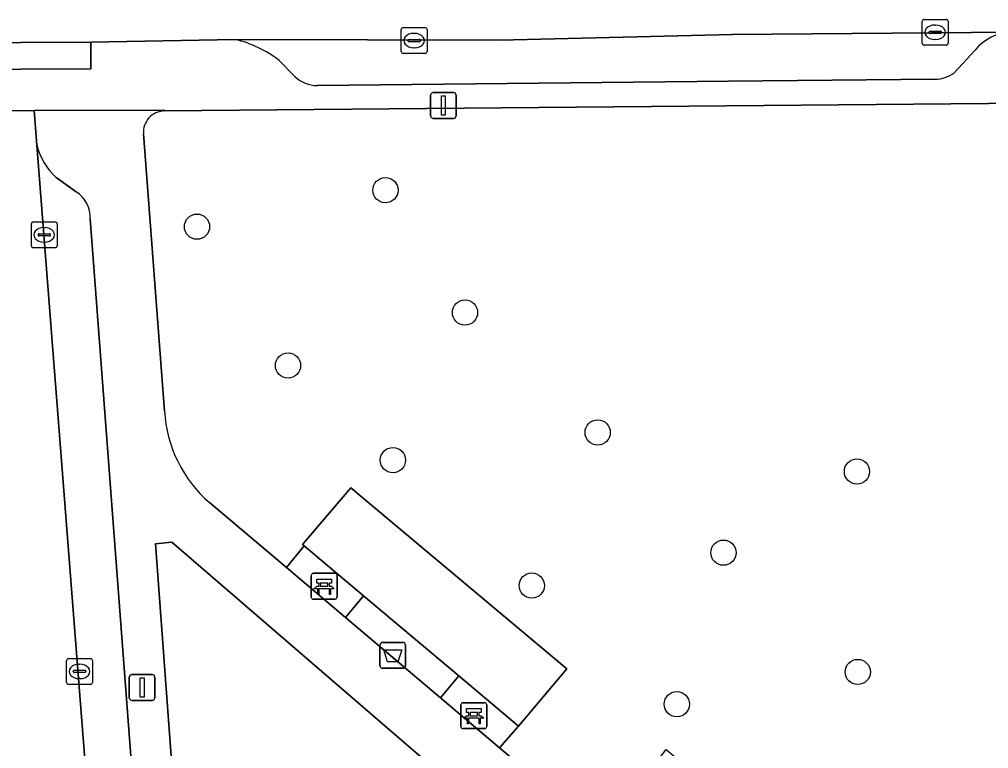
# Model space of a CAD drawing. Extents: x 157320 to 158835, y 386650 to 388491.
# Drawn here: x 157835.2 to 157872.77, y 387839.94 to 387868.19 of the extents above; entities that cross this region are included whole.
import ezdxf

# ---------------------------------------------------------------- set-up
doc = ezdxf.new("R2010")
doc.units = 0
for name, color, linetype in [('IMGEO_Afvalbak', 7, 'Continuous'), ('IMGEO_Bank', 7, 'Continuous'), ('IMGEO_Boom', 7, 'Continuous'), ('IMGEO_Groenvoorziening', 7, 'Continuous'), ('IMGEO_Kolk', 7, 'Continuous'), ('IMGEO_Lichtmast', 7, 'Continuous'), ('IMGEO_Parkeervlak_open', 7, 'Continuous'), ('IMGEO_Rijbaan_lokaal_open', 7, 'Continuous'), ('IMGEO_Terreindeel_halfverhard', 7, 'Continuous'), ('IMGEO_Voetpad_open', 7, 'Continuous')]:
    doc.layers.add(name, color=color, linetype=linetype)

msp = doc.modelspace()

# ---------------------------------------------------------------- linework, layer by layer
at = {"layer": 'IMGEO_Afvalbak'}
for p, q in [((157849.179, 387843.149), (157849.179, 387843.949)), ((157849.179, 387843.949), (157849.179, 387843.149)), ((157849.279, 387844.049), (157850.069, 387844.049)), ((157850.069, 387844.049), (157849.279, 387844.049)), ((157850.169, 387843.949), (157850.169, 387843.149)), ((157850.169, 387843.149), (157850.169, 387843.949)), ((157850.069, 387843.049), (157849.279, 387843.049)), ((157849.279, 387843.049), (157850.069, 387843.049))]:
    msp.add_line(p, q, dxfattribs=at)
msp.add_lwpolyline([(157849.322, 387843.763), (157850.026, 387843.763), (157849.877, 387843.293), (157849.471, 387843.293), (157849.322, 387843.763)], dxfattribs=at)
for centre, start, end in [((157849.279, 387843.949), 90, 180), ((157849.279, 387843.949), 90, 180), ((157850.069, 387843.949), 0, 90), ((157850.069, 387843.949), 360, 90), ((157849.279, 387843.149), 180, 270), ((157849.279, 387843.149), 180, 270), ((157850.069, 387843.149), 270, 0), ((157850.069, 387843.149), 270, 0)]:
    msp.add_arc(centre, 0.1, start, end, dxfattribs=at)
at = {"layer": 'IMGEO_Bank'}
for p, q in [((157846.514, 387845.803), (157846.514, 387846.644)), ((157846.514, 387846.644), (157846.514, 387845.803)), ((157846.589, 387846.728), (157847.43, 387846.728)), ((157847.43, 387846.728), (157846.589, 387846.728)), ((157847.514, 387846.653), (157847.514, 387845.812)), ((157847.514, 387845.812), (157847.514, 387846.653)), ((157847.211, 387846.126), (157846.818, 387846.126)), ((157846.823, 387846.234), (157846.823, 387846.34)), ((157846.867, 387846.34), (157846.867, 387846.234)), ((157847.155, 387846.346), (157846.873, 387846.346)), ((157846.873, 387846.228), (157847.155, 387846.228)), ((157847.161, 387846.234), (157847.161, 387846.34)), ((157847.205, 387846.34), (157847.205, 387846.234)), ((157847.439, 387845.728), (157846.598, 387845.728)), ((157846.598, 387845.728), (157847.439, 387845.728)), ((157852.316, 387840.787), (157852.316, 387841.628)), ((157852.316, 387841.628), (157852.316, 387840.787)), ((157852.391, 387841.712), (157853.232, 387841.712)), ((157853.232, 387841.712), (157852.391, 387841.712)), ((157853.316, 387841.637), (157853.316, 387840.796)), ((157853.316, 387840.796), (157853.316, 387841.637)), ((157852.625, 387841.218), (157852.625, 387841.324)), ((157852.669, 387841.324), (157852.669, 387841.218)), ((157852.957, 387841.33), (157852.675, 387841.33)), ((157852.675, 387841.212), (157852.957, 387841.212)), ((157852.963, 387841.218), (157852.963, 387841.324)), ((157853.007, 387841.324), (157853.007, 387841.218)), ((157853.013, 387841.11), (157852.62, 387841.11)), ((157853.241, 387840.712), (157852.4, 387840.712)), ((157852.4, 387840.712), (157853.241, 387840.712))]:
    msp.add_line(p, q, dxfattribs=at)
for points in [[(157846.817, 387846.346), (157846.731, 387846.346), (157846.731, 387846.507), (157847.294, 387846.507), (157847.294, 387846.346), (157847.211, 387846.346)], [(157846.761, 387846.126), (157846.619, 387846.126), (157846.731, 387846.228), (157846.817, 387846.228)], [(157846.811, 387846.119), (157846.811, 387845.912), (157846.768, 387845.912), (157846.768, 387846.119)], [(157847.211, 387846.228), (157847.294, 387846.228), (157847.406, 387846.126), (157847.267, 387846.126)], [(157847.261, 387846.119), (157847.261, 387845.912), (157847.217, 387845.912), (157847.217, 387846.119)], [(157852.563, 387841.11), (157852.421, 387841.11), (157852.533, 387841.212), (157852.619, 387841.212)], [(157852.619, 387841.33), (157852.533, 387841.33), (157852.533, 387841.491), (157853.096, 387841.491), (157853.096, 387841.33), (157853.013, 387841.33)], [(157853.013, 387841.212), (157853.096, 387841.212), (157853.208, 387841.11), (157853.069, 387841.11)], [(157852.613, 387841.103), (157852.613, 387840.896), (157852.57, 387840.896), (157852.57, 387841.103)], [(157853.063, 387841.103), (157853.063, 387840.896), (157853.019, 387840.896), (157853.019, 387841.103)]]:
    msp.add_lwpolyline(points, dxfattribs=at)
for centre, radius, start, end in [((157846.592, 387846.65), 0.0779, 92.4484, 184.2845), ((157846.592, 387846.65), 0.0779, 92.4484, 184.2845), ((157847.436, 387846.65), 0.0779, 2.4484, 94.2845), ((157847.436, 387846.65), 0.0779, 2.4484, 94.2845), ((157846.761, 387846.119), 0.00671, 2.8957, 87.1043), ((157846.818, 387846.119), 0.00671, 92.8957, 177.1043), ((157846.816, 387846.339), 0.00671, 2.8957, 87.1043), ((157846.816, 387846.235), 0.00671, 272.8957, 357.1043), ((157846.873, 387846.339), 0.00671, 92.8957, 177.1043), ((157846.873, 387846.235), 0.00671, 182.8957, 267.1043), ((157847.155, 387846.339), 0.00671, 2.8957, 87.1043), ((157847.155, 387846.235), 0.00671, 272.8957, 357.1043), ((157847.212, 387846.339), 0.00671, 92.8957, 177.1043), ((157847.212, 387846.235), 0.00671, 182.8957, 267.1043), ((157847.21, 387846.119), 0.00671, 2.8957, 87.1043), ((157847.267, 387846.119), 0.00671, 92.8957, 177.1043), ((157846.592, 387845.806), 0.0779, 182.4484, 274.2845), ((157846.592, 387845.806), 0.0779, 182.4484, 274.2845), ((157847.436, 387845.806), 0.0779, 272.4484, 4.2845), ((157847.436, 387845.806), 0.0779, 272.4484, 4.2845), ((157852.394, 387841.634), 0.0779, 92.4484, 184.2845), ((157852.394, 387841.634), 0.0779, 92.4484, 184.2845), ((157853.238, 387841.634), 0.0779, 2.4484, 94.2845), ((157853.238, 387841.634), 0.0779, 2.4484, 94.2845), ((157852.618, 387841.323), 0.00671, 2.8957, 87.1043), ((157852.618, 387841.219), 0.00671, 272.8957, 357.1043), ((157852.675, 387841.323), 0.00671, 92.8957, 177.1043), ((157852.675, 387841.219), 0.00671, 182.8957, 267.1043), ((157852.957, 387841.323), 0.00671, 2.8957, 87.1043), ((157852.957, 387841.219), 0.00671, 272.8957, 357.1043), ((157853.014, 387841.323), 0.00671, 92.8957, 177.1043), ((157853.014, 387841.219), 0.00671, 182.8957, 267.1043), ((157852.394, 387840.79), 0.0779, 182.4484, 274.2845), ((157852.394, 387840.79), 0.0779, 182.4484, 274.2845), ((157852.563, 387841.103), 0.00671, 2.8957, 87.1043), ((157852.62, 387841.103), 0.00671, 92.8957, 177.1043), ((157853.012, 387841.103), 0.00671, 2.8957, 87.1043), ((157853.069, 387841.103), 0.00671, 92.8957, 177.1043), ((157853.238, 387840.79), 0.0779, 272.4484, 4.2845), ((157853.238, 387840.79), 0.0779, 272.4484, 4.2845)]:
    msp.add_arc(centre, radius, start, end, dxfattribs=at)
at = {"layer": 'IMGEO_Boom'}
for centre in [(157849.39, 387861.576), (157842.085, 387860.161), (157852.475, 387856.833), (157845.613, 387854.782), (157857.618, 387852.187), (157849.679, 387851.116), (157867.67, 387850.675), (157862.494, 387847.528), (157855.062, 387846.253), (157867.7, 387842.906), (157860.687, 387841.655)]:
    msp.add_circle(centre, 0.489, dxfattribs=at)
at = {"layer": 'IMGEO_Groenvoorziening'}
for points in [[(157874.221, 387864.953), (157840.822, 387864.645)], [(157840.007, 387863.758), (157840.823, 387853.016)], [(157842.568, 387849.474), (157845.552, 387846.951), (157846.239, 387847.793), (157846.171, 387847.85), (157848.054, 387850.042), (157856.424, 387843.031), (157854.548, 387840.807), (157853.809, 387839.97), (157857.737, 387836.648), (157858.445, 387837.515), (157860.278, 387839.901), (157868.859, 387832.743), (157866.925, 387830.448), (157866.765, 387830.581), (157865.983, 387829.677), (157866.683, 387829.085)], [(157863.295, 387829.201), (157850.583, 387839.773), (157841.105, 387847.934), (157840.475, 387847.873), (157841.13, 387838.948), (157839.605, 387838.449), (157839.721, 387836.916), (157839.77, 387833.35), (157839.795, 387831.55), (157850.804, 387831.551), (157851.554, 387831.551), (157852.304, 387831.55), (157852.303, 387829.508), (157852.3, 387823.774), (157852.297, 387816.673), (157852.296, 387814.54), (157851.546, 387814.54), (157853.795, 387812.294), (157852.834, 387811.397), (157850.497, 387813.883), (157839.572, 387814.194), (157839.413, 387814.189), (157839.803, 387793.713), (157838.835, 387793.71)]]:
    msp.add_lwpolyline(points, dxfattribs=at)
msp.add_lwpolyline([(157848.545, 387845.854), (157847.844, 387845.013), (157851.522, 387841.903), (157852.235, 387842.752)], close=True, dxfattribs=at)
for centre, radius, start, end in [((157840.83, 387863.82), 0.825, 90.5366, 184.3081), ((157845.889, 387853.311), 5.074, 183.3309, 229.1243)]:
    msp.add_arc(centre, radius, start, end, dxfattribs=at)
at = {"layer": 'IMGEO_Kolk'}
for p, q in [((157850.079, 387867.874), (157850.931, 387867.874)), ((157870.204, 387867.268), (157870.204, 387868.12)), ((157870.279, 387868.194), (157871.131, 387868.194)), ((157870.692, 387867.974), (157870.717, 387867.974)), ((157871.205, 387868.12), (157871.205, 387867.268)), ((157850.004, 387866.948), (157850.004, 387867.8)), ((157850.492, 387867.654), (157850.517, 387867.654)), ((157851.005, 387867.8), (157851.005, 387866.948)), ((157870.463, 387867.688), (157870.463, 387867.7)), ((157870.901, 387867.651), (157870.503, 387867.651)), ((157870.506, 387867.737), (157870.904, 387867.737)), ((157870.947, 387867.7), (157870.947, 387867.688)), ((157850.263, 387867.368), (157850.263, 387867.38)), ((157850.701, 387867.331), (157850.303, 387867.331)), ((157850.306, 387867.417), (157850.704, 387867.417)), ((157850.515, 387867.094), (157850.49, 387867.094)), ((157850.747, 387867.38), (157850.747, 387867.368)), ((157871.131, 387867.194), (157870.279, 387867.194)), ((157870.715, 387867.414), (157870.69, 387867.414)), ((157850.931, 387866.874), (157850.079, 387866.874)), ((157835.738, 387860.346), (157836.59, 387860.346)), ((157835.663, 387859.42), (157835.663, 387860.272)), ((157836.151, 387860.126), (157836.176, 387860.126)), ((157836.664, 387860.272), (157836.664, 387859.42)), ((157835.922, 387859.84), (157835.922, 387859.852)), ((157836.36, 387859.803), (157835.962, 387859.803)), ((157835.965, 387859.889), (157836.363, 387859.889)), ((157836.406, 387859.852), (157836.406, 387859.84)), ((157836.59, 387859.346), (157835.738, 387859.346)), ((157836.174, 387859.566), (157836.149, 387859.566)), ((157837.106, 387843.426), (157837.958, 387843.426)), ((157837.031, 387842.5), (157837.031, 387843.352)), ((157837.519, 387843.206), (157837.544, 387843.206)), ((157838.032, 387843.352), (157838.032, 387842.5)), ((157837.29, 387842.92), (157837.29, 387842.932)), ((157837.728, 387842.883), (157837.33, 387842.883)), ((157837.333, 387842.969), (157837.731, 387842.969)), ((157837.774, 387842.932), (157837.774, 387842.92)), ((157837.958, 387842.426), (157837.106, 387842.426)), ((157837.542, 387842.646), (157837.517, 387842.646))]:
    msp.add_line(p, q, dxfattribs=at)
for points in [[(157850.079, 387867.874), (157850.931, 387867.874)], [(157870.204, 387867.268), (157870.204, 387868.12)], [(157870.279, 387868.194), (157871.131, 387868.194)], [(157871.205, 387868.12), (157871.205, 387867.268)], [(157850.004, 387866.948), (157850.004, 387867.8)], [(157851.005, 387867.8), (157851.005, 387866.948)], [(157871.131, 387867.194), (157870.279, 387867.194)], [(157850.931, 387866.874), (157850.079, 387866.874)], [(157835.738, 387860.346), (157836.59, 387860.346)], [(157835.663, 387859.42), (157835.663, 387860.272)], [(157836.664, 387860.272), (157836.664, 387859.42)], [(157836.59, 387859.346), (157835.738, 387859.346)], [(157837.106, 387843.426), (157837.958, 387843.426)], [(157837.031, 387842.5), (157837.031, 387843.352)], [(157838.032, 387843.352), (157838.032, 387842.5)], [(157837.958, 387842.426), (157837.106, 387842.426)]]:
    msp.add_lwpolyline(points, dxfattribs=at)
for centre, radius, start, end in [((157850.081, 387867.798), 0.0765, 91.552, 178.448), ((157850.081, 387867.798), 0.0765, 91.552, 178.448), ((157850.929, 387867.798), 0.0765, 1.552, 88.448), ((157850.929, 387867.798), 0.0765, 1.552, 88.448), ((157870.281, 387868.118), 0.0765, 91.552, 178.448), ((157870.281, 387868.118), 0.0765, 91.552, 178.448), ((157871.129, 387868.118), 0.0765, 1.552, 88.448), ((157871.129, 387868.118), 0.0765, 1.552, 88.448), ((157870.503, 387867.697), 0.0403, 85.8775, 175.7526), ((157870.5, 387867.687), 0.0366, 178.938, 274.7102), ((157870.904, 387867.694), 0.043, 264.8664, 352.4533), ((157870.908, 387867.699), 0.0386, 1.7309, 96.639), ((157850.303, 387867.377), 0.0403, 85.8775, 175.7526), ((157850.3, 387867.367), 0.0366, 178.938, 274.7102), ((157850.704, 387867.374), 0.043, 264.8664, 352.4533), ((157850.708, 387867.379), 0.0386, 1.7309, 96.639), ((157870.281, 387867.27), 0.0765, 181.552, 268.448), ((157870.281, 387867.27), 0.0765, 181.552, 268.448), ((157871.129, 387867.27), 0.0765, 271.552, 358.448), ((157871.129, 387867.27), 0.0765, 271.552, 358.448), ((157850.081, 387866.95), 0.0765, 181.552, 268.448), ((157850.081, 387866.95), 0.0765, 181.552, 268.448), ((157850.929, 387866.95), 0.0765, 271.552, 358.448), ((157850.929, 387866.95), 0.0765, 271.552, 358.448), ((157835.74, 387860.27), 0.0765, 91.552, 178.448), ((157835.74, 387860.27), 0.0765, 91.552, 178.448), ((157836.588, 387860.27), 0.0765, 1.552, 88.448), ((157836.588, 387860.27), 0.0765, 1.552, 88.448), ((157835.962, 387859.849), 0.0403, 85.8775, 175.7526), ((157835.959, 387859.839), 0.0366, 178.938, 274.7102), ((157836.363, 387859.846), 0.043, 264.8664, 352.4533), ((157836.367, 387859.851), 0.0386, 1.7309, 96.639), ((157835.74, 387859.422), 0.0765, 181.552, 268.448), ((157835.74, 387859.422), 0.0765, 181.552, 268.448), ((157836.588, 387859.422), 0.0765, 271.552, 358.448), ((157836.588, 387859.422), 0.0765, 271.552, 358.448), ((157837.108, 387843.35), 0.0765, 91.552, 178.448), ((157837.108, 387843.35), 0.0765, 91.552, 178.448), ((157837.956, 387843.35), 0.0765, 1.552, 88.448), ((157837.956, 387843.35), 0.0765, 1.552, 88.448), ((157837.33, 387842.929), 0.0403, 85.8775, 175.7526), ((157837.327, 387842.919), 0.0366, 178.938, 274.7102), ((157837.731, 387842.926), 0.043, 264.8664, 352.4533), ((157837.735, 387842.931), 0.0386, 1.7309, 96.639), ((157837.108, 387842.502), 0.0765, 181.552, 268.448), ((157837.108, 387842.502), 0.0765, 181.552, 268.448), ((157837.956, 387842.502), 0.0765, 271.552, 358.448), ((157837.956, 387842.502), 0.0765, 271.552, 358.448)]:
    msp.add_arc(centre, radius, start, end, dxfattribs=at)
for centre, major_axis, ratio, start_param, end_param in [((157870.691, 387867.694), (-0.387, 0.002), 0.722429, 4.712389, 7.853982), ((157870.716, 387867.694), (-0.39, 0.002), 0.717154, 1.570796, 4.712389), ((157850.491, 387867.374), (-0.387, 0.002), 0.722429, 4.712389, 7.853982), ((157850.516, 387867.374), (-0.39, 0.002), 0.717154, 1.570796, 4.712389), ((157836.15, 387859.846), (-0.387, 0.002), 0.722429, 4.712389, 7.853982), ((157836.175, 387859.846), (-0.39, 0.002), 0.717154, 1.570796, 4.712389), ((157837.518, 387842.926), (-0.387, 0.002), 0.722429, 4.712389, 7.853982), ((157837.543, 387842.926), (-0.39, 0.002), 0.717154, 1.570796, 4.712389)]:
    msp.add_ellipse(centre, major_axis=major_axis, ratio=ratio, start_param=start_param, end_param=end_param, dxfattribs=at)
at = {"layer": 'IMGEO_Lichtmast'}
for p, q in [((157851.141, 387864.458), (157851.141, 387865.258)), ((157851.141, 387865.258), (157851.141, 387864.458)), ((157851.241, 387865.358), (157852.031, 387865.358)), ((157852.031, 387865.358), (157851.241, 387865.358)), ((157852.131, 387865.258), (157852.131, 387864.458)), ((157852.131, 387864.458), (157852.131, 387865.258)), ((157852.031, 387864.358), (157851.241, 387864.358)), ((157851.241, 387864.358), (157852.031, 387864.358)), ((157839.461, 387841.906), (157839.461, 387842.706)), ((157839.461, 387842.706), (157839.461, 387841.906)), ((157839.561, 387842.806), (157840.351, 387842.806)), ((157840.351, 387842.806), (157839.561, 387842.806)), ((157840.451, 387842.706), (157840.451, 387841.906)), ((157840.451, 387841.906), (157840.451, 387842.706)), ((157840.351, 387841.806), (157839.561, 387841.806)), ((157839.561, 387841.806), (157840.351, 387841.806))]:
    msp.add_line(p, q, dxfattribs=at)
for points in [[(157851.561, 387865.233), (157851.711, 387865.233), (157851.711, 387864.483), (157851.561, 387864.483), (157851.561, 387865.233)], [(157839.881, 387842.681), (157840.031, 387842.681), (157840.031, 387841.931), (157839.881, 387841.931), (157839.881, 387842.681)]]:
    msp.add_lwpolyline(points, dxfattribs=at)
for centre, start, end in [((157851.241, 387865.258), 90, 180), ((157851.241, 387865.258), 90, 180), ((157852.031, 387865.258), 0, 90), ((157852.031, 387865.258), 360, 90), ((157851.241, 387864.458), 180, 270), ((157851.241, 387864.458), 180, 270), ((157852.031, 387864.458), 270, 0), ((157852.031, 387864.458), 270, 0), ((157839.561, 387842.706), 90, 180), ((157839.561, 387842.706), 90, 180), ((157840.351, 387842.706), 0, 90), ((157840.351, 387842.706), 360, 90), ((157839.561, 387841.906), 180, 270), ((157839.561, 387841.906), 180, 270), ((157840.351, 387841.906), 270, 0), ((157840.351, 387841.906), 270, 0)]:
    msp.add_arc(centre, 0.1, start, end, dxfattribs=at)
at = {"layer": 'IMGEO_Parkeervlak_open'}
for points in [[(157873.648, 387867.702), (157862.844, 387867.608), (157853.825, 387867.391), (157843.571, 387867.416)], [(157871.44, 387866.126), (157872.25, 387867.007)], [(157845.275, 387866.601), (157845.883, 387865.978)], [(157846.742, 387865.628), (157862.694, 387865.798), (157870.707, 387865.874)], [(157835.882, 387863.321), (157838.034, 387835.714), (157838.063, 387831.55), (157839.795, 387831.55), (157839.77, 387833.35), (157839.721, 387836.916), (157839.605, 387838.449), (157837.944, 387860.464)], [(157837.401, 387861.506), (157836.628, 387862.067)]]:
    msp.add_lwpolyline(points, dxfattribs=at)
for centre, radius, start, end in [((157873.725, 387865.794), 1.91, 92.3092, 140.5583), ((157842.48, 387862.946), 4.602, 52.5954, 76.2823), ((157846.761, 387866.904), 1.276, 226.5167, 269.1463), ((157870.678, 387867.15), 1.277, 271.3014, 306.6438), ((157838.298, 387863.91), 2.487, 193.6894, 227.8071), ((157836.818, 387860.54), 1.128, 356.1424, 58.9069)]:
    msp.add_arc(centre, radius, start, end, dxfattribs=at)
at = {"layer": 'IMGEO_Rijbaan_lokaal_open'}
for points in [[(157826.763, 387867.724), (157829.802, 387867.616), (157829.817, 387867.277), (157837.963, 387867.316), (157843.571, 387867.416), (157853.825, 387867.391), (157862.844, 387867.608), (157873.648, 387867.702), (157874.653, 387867.678)], [(157838.115, 387828.568), (157838.063, 387831.55), (157838.034, 387835.714), (157835.882, 387863.321), (157835.773, 387864.664), (157829.885, 387864.638), (157831.955, 387851.91), (157832.25, 387850.097), (157832.783, 387846.822)]]:
    msp.add_lwpolyline(points, dxfattribs=at)
at = {"layer": 'IMGEO_Terreindeel_halfverhard'}
msp.add_lwpolyline([(157848.054, 387850.042), (157846.171, 387847.85), (157846.239, 387847.793), (157848.545, 387845.854), (157852.235, 387842.752), (157854.548, 387840.807), (157856.424, 387843.031)], close=True, dxfattribs=at)
at = {"layer": 'IMGEO_Voetpad_open'}
for points in [[(157837.963, 387867.316), (157829.817, 387867.277), (157829.822, 387866.237), (157837.968, 387866.276)], [(157846.239, 387847.793), (157845.552, 387846.951), (157847.844, 387845.013), (157848.545, 387845.854)], [(157852.235, 387842.752), (157851.522, 387841.903), (157853.809, 387839.97), (157854.548, 387840.807)]]:
    msp.add_lwpolyline(points, close=True, dxfattribs=at)
for points in [[(157843.571, 387867.416), (157837.963, 387867.316), (157837.968, 387866.276), (157829.822, 387866.237), (157829.885, 387864.638), (157835.773, 387864.664), (157840.786, 387864.678), (157840.822, 387864.645), (157874.221, 387864.953)], [(157872.25, 387867.007), (157871.44, 387866.126)], [(157845.883, 387865.978), (157845.275, 387866.601)], [(157870.707, 387865.874), (157862.694, 387865.798), (157846.742, 387865.628)], [(157840.822, 387864.645), (157840.786, 387864.678), (157835.773, 387864.664), (157835.882, 387863.321)], [(157840.823, 387853.016), (157840.007, 387863.758)], [(157836.628, 387862.067), (157837.401, 387861.506)], [(157837.944, 387860.464), (157839.605, 387838.449), (157841.13, 387838.948), (157840.475, 387847.873), (157841.105, 387847.934), (157850.583, 387839.773), (157863.295, 387829.201)], [(157866.683, 387829.085), (157865.983, 387829.677), (157863.697, 387831.61), (157860.012, 387834.725), (157857.737, 387836.648), (157853.809, 387839.97), (157851.522, 387841.903), (157847.844, 387845.013), (157845.552, 387846.951), (157842.568, 387849.474)]]:
    msp.add_lwpolyline(points, dxfattribs=at)
for centre, radius, start, end in [((157873.725, 387865.794), 1.91, 92.3092, 140.5583), ((157842.48, 387862.946), 4.602, 52.5954, 76.2823), ((157846.761, 387866.904), 1.276, 226.5167, 269.1463), ((157870.678, 387867.15), 1.277, 271.3014, 306.6438), ((157840.83, 387863.82), 0.825, 90.5366, 184.3081), ((157838.298, 387863.91), 2.487, 193.6894, 227.8071), ((157836.818, 387860.54), 1.128, 356.1424, 58.9069), ((157845.889, 387853.311), 5.074, 183.3309, 229.1243)]:
    msp.add_arc(centre, radius, start, end, dxfattribs=at)

doc.saveas('drawing.dxf')
